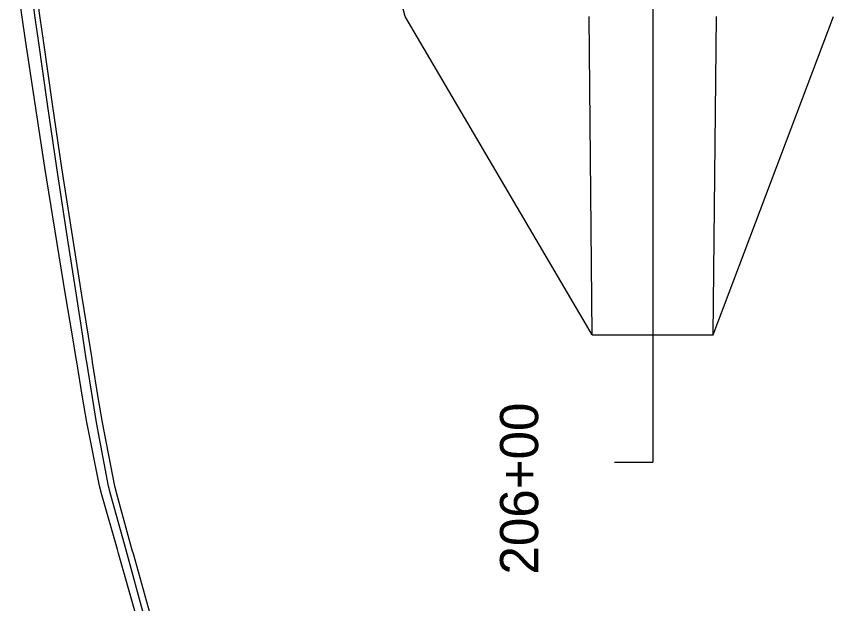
# Model space of a CAD drawing. Extents: x 1611108 to 1749517, y 619561 to 797725.
# Drawn here: x 1722827.7 to 1722956.2, y 768235.3 to 768327.5 of the extents above; entities that cross this region are included whole.
import ezdxf

# ---------------------------------------------------------------- set-up
doc = ezdxf.new("R2010")
doc.units = 0
for name, color, linetype in [('R_Ditch', 7, 'Continuous'), ('R_Horz Alg', 7, 'Continuous'), ('R_Horz Alg Stationing_Side Road', 7, 'Continuous'), ('R_Proposed Const Limits', 7, 'Continuous'), ('R_Proposed Road', 7, 'Continuous')]:
    doc.layers.add(name, color=color, linetype=linetype)

msp = doc.modelspace()

# ---------------------------------------------------------------- linework, layer by layer
at = {"layer": 'R_Ditch'}
for points in [[(1722846.47, 768233.83), (1722843.81, 768243.22), (1722843.64, 768243.82), (1722841.2, 768252.42), (1722840.81, 768253.82), (1722838.82, 768263.82), (1722838.15, 768267.76), (1722837.23, 768273.29), (1722837.15, 768273.82), (1722836.55, 768277.4), (1722835.49, 768283.82), (1722833.85, 768293.81), (1722832.25, 768303.81), (1722830.7, 768313.81), (1722829.2, 768323.81), (1722828.67, 768327.39), (1722827.75, 768333.81)], [(1722847.73, 768233.75), (1722845.15, 768243.15), (1722844.98, 768243.75), (1722842.62, 768252.35), (1722842.24, 768253.75), (1722840.34, 768263.75), (1722839.7, 768267.68), (1722838.83, 768273.22), (1722838.74, 768273.75), (1722838.18, 768277.33), (1722837.18, 768283.74), (1722835.61, 768293.74), (1722834.1, 768303.74), (1722832.63, 768313.74), (1722831.22, 768323.74), (1722830.72, 768327.32), (1722829.85, 768333.74)], [(1722848.75, 768233.75), (1722846.14, 768243.15), (1722845.97, 768243.75), (1722843.59, 768252.35), (1722843.2, 768253.75), (1722841.27, 768263.75), (1722840.62, 768267.69), (1722839.74, 768273.22), (1722839.65, 768273.75), (1722839.08, 768277.33), (1722838.06, 768283.74), (1722836.47, 768293.74), (1722834.92, 768303.74), (1722833.43, 768313.74), (1722831.99, 768323.74), (1722831.49, 768327.32), (1722830.6, 768333.74)]]:
    msp.add_lwpolyline(points, dxfattribs=at)
at = {"layer": 'R_Horz Alg'}
msp.add_line((1722927.74, 768457.54), (1722927.74, 768257.54), dxfattribs=at)
at = {"layer": 'R_Horz Alg Stationing_Side Road'}
msp.add_lwpolyline([(1722921.74, 768257.54), (1722927.74, 768257.54)], dxfattribs=at)
at = {"layer": 'R_Proposed Const Limits'}
for p, q in [((1722888.84, 768327.54), (1722887.53, 768332.68)), ((1722918.24, 768277.54), (1722888.84, 768327.54)), ((1722937.24, 768277.54), (1722956.16, 768327.54))]:
    msp.add_line(p, q, dxfattribs=at)
at = {"layer": 'R_Proposed Road'}
for p, q in [((1722918.24, 768277.54), (1722917.74, 768327.54)), ((1722937.24, 768277.54), (1722937.74, 768327.54)), ((1722918.24, 768277.54), (1722937.24, 768277.54))]:
    msp.add_line(p, q, dxfattribs=at)

# ---------------------------------------------------------------- texts
at = {"layer": 'R_Horz Alg Stationing_Side Road'}
msp.add_text('206+00', height=6, rotation=90, dxfattribs=at).set_placement((1722909.74, 768239.9))
msp.add_text('206+00', height=6, rotation=90, dxfattribs=at).set_placement((1722909.74, 768239.9))

doc.saveas('drawing.dxf')
